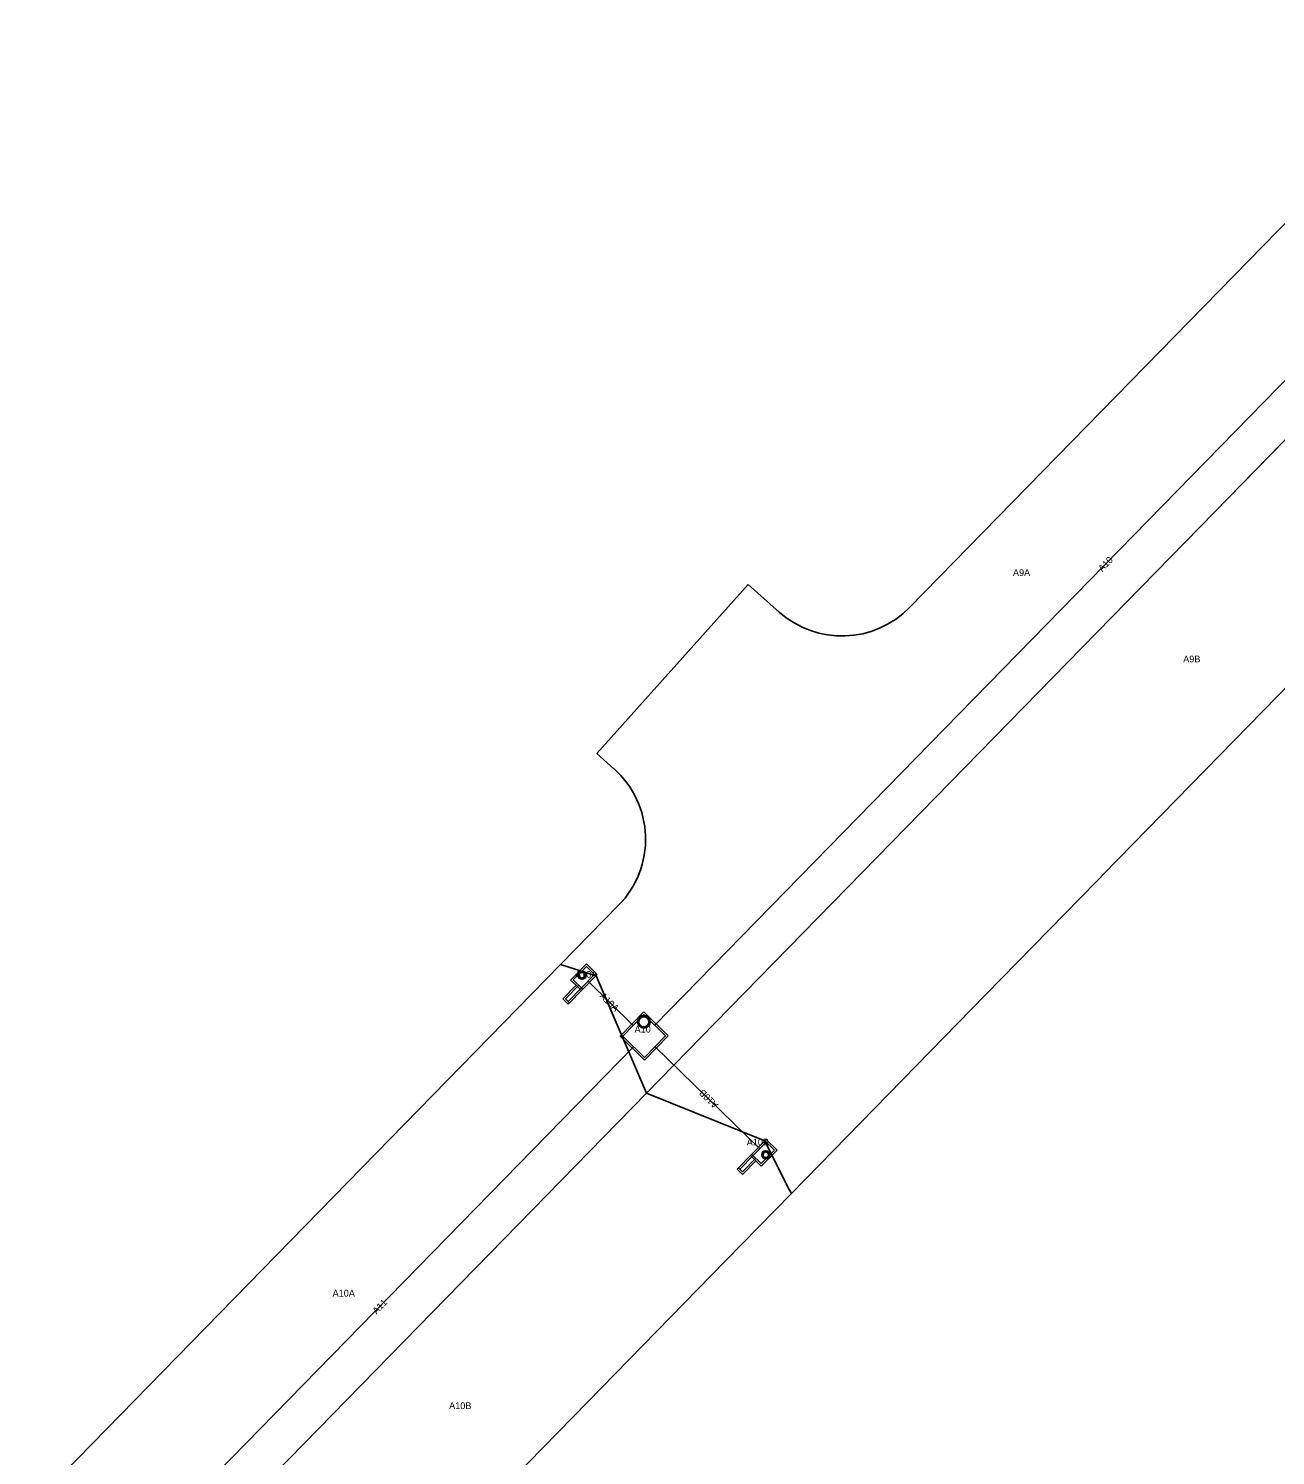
# Model space of a CAD drawing. Extents: x 2252703 to 2264864, y 13787568 to 13790989.
# Drawn here: x 2253402.1 to 2253731.9, y 13789302.7 to 13789680.2 of the extents above; entities that cross this region are included whole.
import ezdxf

# ---------------------------------------------------------------- set-up
doc = ezdxf.new("R2010")
doc.units = 0
for name, color, linetype in [('D_BOXES_1', 7, 'Continuous'), ('D_DRAIN_MISC', 7, 'Continuous'), ('D_DRAIN_NOTES_1', 7, 'Continuous'), ('D_DRN_AREA_X', 7, 'Continuous'), ('D_INLET_1', 7, 'Continuous'), ('D_PIPES_1', 7, 'Continuous')]:
    doc.layers.add(name, color=color, linetype=linetype)

msp = doc.modelspace()

# ---------------------------------------------------------------- linework, layer by layer
at = {"layer": 'D_BOXES_1'}
for p, q in [((2253567.72, 13789416.52), (2253806.76, 13789661.12)), ((2253427.94, 13789273.48), (2253562.13, 13789410.8))]:
    msp.add_line(p, q, dxfattribs=at)
at = {"layer": 'D_DRAIN_MISC'}
for p, q in [((2253547.94, 13789430.26), (2253547.94, 13789430.26)), ((2253549.02, 13789429.21), (2253549.02, 13789429.21)), ((2253550.76, 13789431), (2253550.76, 13789431)), ((2253547.27, 13789427.42), (2253547.27, 13789427.42)), ((2253550.09, 13789428.16), (2253550.09, 13789428.16)), ((2253562.07, 13789416.46), (2253562.07, 13789416.46)), ((2253564.93, 13789413.66), (2253564.93, 13789413.66)), ((2253567.72, 13789416.52), (2253567.72, 13789416.52)), ((2253562.13, 13789410.8), (2253562.13, 13789410.8)), ((2253567.79, 13789410.87), (2253567.79, 13789410.87)), ((2253595.5, 13789383.78), (2253595.5, 13789383.78)), ((2253598.32, 13789384.52), (2253598.32, 13789384.52)), ((2253594.83, 13789380.95), (2253594.83, 13789380.95)), ((2253596.58, 13789382.73), (2253596.58, 13789382.73)), ((2253597.65, 13789381.68), (2253597.65, 13789381.68))]:
    msp.add_line(p, q, dxfattribs=at)
at = {"layer": 'D_DRN_AREA_X'}
for p, q in [((2253784.88, 13789680.23), (2253635.15, 13789527.01)), ((2253715.8, 13789552.3), (2253803.16, 13789641.7)), ((2253583.73, 13789417.16), (2253715.8, 13789552.3)), ((2253592.43, 13789533.15), (2253552.41, 13789488.44)), ((2253600.61, 13789525.83), (2253592.43, 13789533.15)), ((2253552.41, 13789488.44), (2253556.96, 13789484.37)), ((2253558.19, 13789448.26), (2253542.83, 13789432.54)), ((2253542.83, 13789432.54), (2253402.09, 13789288.52)), ((2253542.83, 13789432.54), (2253552.21, 13789429.59)), ((2253583.66, 13789417.09), (2253565.53, 13789398.53)), ((2253583.73, 13789417.16), (2253583.66, 13789417.09)), ((2253455.78, 13789286.24), (2253565.53, 13789398.53)), ((2253565.53, 13789398.53), (2253455.78, 13789286.24)), ((2253565.53, 13789398.53), (2253596.88, 13789385.93)), ((2253565.53, 13789398.53), (2253565.53, 13789398.53)), ((2253596.88, 13789385.93), (2253565.53, 13789398.53)), ((2253596.88, 13789385.93), (2253600.14, 13789379.28)), ((2253600.14, 13789379.28), (2253596.88, 13789385.93))]:
    msp.add_line(p, q, dxfattribs=at)
for points in [[(2253806.21, 13789644.82), (2253715.8, 13789552.3), (2253583.73, 13789417.16)], [(2253839.66, 13789613.23), (2253833.09, 13789606.51), (2253820.67, 13789593.8), (2253690.3, 13789460.4), (2253689.38, 13789459.45), (2253684.7, 13789454.66), (2253655.27, 13789424.55), (2253614.91, 13789383.25), (2253603.9, 13789371.99)], [(2253603.9, 13789371.99), (2253614.91, 13789383.25), (2253655.27, 13789424.55), (2253684.7, 13789454.66), (2253689.38, 13789459.45), (2253690.3, 13789460.4), (2253820.67, 13789593.8), (2253833.09, 13789606.51), (2253839.66, 13789613.23)], [(2253565.53, 13789398.53), (2253552.21, 13789429.59), (2253542.83, 13789432.54)], [(2253552.21, 13789429.59), (2253565.53, 13789398.53), (2253583.66, 13789417.09), (2253583.73, 13789417.16)], [(2253600.14, 13789379.28), (2253603.34, 13789373.08), (2253603.9, 13789371.99)], [(2253603.9, 13789371.99), (2253603.34, 13789373.08), (2253600.14, 13789379.28)], [(2253461.84, 13789226.62), (2253498.79, 13789264.43), (2253510.63, 13789276.54), (2253522.31, 13789288.5), (2253549.93, 13789316.76), (2253586.45, 13789354.13), (2253603.9, 13789371.99)], [(2253603.9, 13789371.99), (2253586.45, 13789354.13), (2253549.93, 13789316.76), (2253522.31, 13789288.5), (2253510.63, 13789276.54)]]:
    msp.add_lwpolyline(points, dxfattribs=at)
for centre, start, end in [((2253617.27, 13789544.48), 228.2265, 315.6588), ((2253540.31, 13789465.73), 315.6588, 48.2265)]:
    msp.add_arc(centre, 25, start, end, dxfattribs=at)
at = {"layer": 'D_INLET_1'}
for p, q in [((2253545.49, 13789428.46), (2253549.68, 13789432.76)), ((2253549.68, 13789432.76), (2253552.54, 13789429.96)), ((2253544.85, 13789422.09), (2253552.54, 13789429.96)), ((2253544.85, 13789422.8), (2253551.84, 13789429.95)), ((2253546.2, 13789428.47), (2253549.69, 13789432.05)), ((2253549.69, 13789432.05), (2253552.19, 13789429.6)), ((2253543.42, 13789423.49), (2253546.92, 13789427.07)), ((2253544.13, 13789423.5), (2253547.63, 13789427.07)), ((2253545.49, 13789428.46), (2253546.92, 13789427.07)), ((2253546.2, 13789428.47), (2253548.7, 13789426.03)), ((2253546.92, 13789427.07), (2253548.35, 13789425.67)), ((2253543.42, 13789423.49), (2253544.85, 13789422.09)), ((2253544.13, 13789423.5), (2253545.2, 13789422.45)), ((2253558.56, 13789413.59), (2253564.86, 13789420.02)), ((2253559.27, 13789413.6), (2253564.86, 13789419.32)), ((2253564.86, 13789420.02), (2253571.29, 13789413.73)), ((2253564.86, 13789419.32), (2253570.58, 13789413.73)), ((2253570.58, 13789413.73), (2253564.99, 13789408)), ((2253571.29, 13789413.73), (2253565, 13789407.3)), ((2253565, 13789407.3), (2253558.56, 13789413.59)), ((2253564.99, 13789408), (2253559.27, 13789413.6)), ((2253597.24, 13789386.28), (2253589.55, 13789378.41)), ((2253597.25, 13789385.57), (2253590.26, 13789378.42)), ((2253599.4, 13789383.47), (2253595.9, 13789379.9)), ((2253600.1, 13789383.48), (2253595.91, 13789379.19)), ((2253599.4, 13789383.47), (2253596.89, 13789385.92)), ((2253600.1, 13789383.48), (2253597.24, 13789386.28)), ((2253594.47, 13789381.29), (2253590.98, 13789377.72)), ((2253594.48, 13789380.59), (2253590.98, 13789377.01)), ((2253594.48, 13789380.59), (2253593.05, 13789381.99)), ((2253595.9, 13789379.9), (2253593.4, 13789382.34)), ((2253595.91, 13789379.19), (2253594.48, 13789380.59)), ((2253590.98, 13789377.01), (2253589.55, 13789378.41)), ((2253590.98, 13789377.72), (2253589.9, 13789378.77))]:
    msp.add_line(p, q, dxfattribs=at)
for centre, radius in [((2253548.48, 13789429.74), 1.08), ((2253548.48, 13789429.74), 0.75), ((2253564.88, 13789417.43), 1.67), ((2253564.88, 13789417.43), 1.33), ((2253597.11, 13789382.21), 1.08), ((2253597.11, 13789382.21), 0.75)]:
    msp.add_circle(centre, radius, dxfattribs=at)
at = {"layer": 'D_PIPES_1'}
for p, q in [((2253550.09, 13789428.16), (2253562.07, 13789416.46)), ((2253595.5, 13789383.78), (2253567.79, 13789410.87))]:
    msp.add_line(p, q, dxfattribs=at)

# ---------------------------------------------------------------- texts
at = {"layer": 'D_DRAIN_NOTES_1'}
for s, rotation, p in [('A10', 45.6588, (2253686.12, 13789536.38)), ('A10A', 315.6588, (2253553.01, 13789424.05)), ('A10B', 135.6588, (2253584.73, 13789395.57)), ('A11', 45.6588, (2253494.13, 13789339.93))]:
    msp.add_text(s, height=1.8, rotation=rotation, dxfattribs=at).set_placement(p)
for s, p in [('A9A', (2253662.5, 13789535.35)), ('A9B', (2253707.53, 13789512.5)), ('A10A', (2253546.67, 13789429.06)), ('A10', (2253562.4, 13789414.56)), ('A10B', (2253592.07, 13789384.68)), ('A10A', (2253482.52, 13789344.7)), ('A10B', (2253513.35, 13789314.92))]:
    msp.add_text(s, height=1.8, dxfattribs=at).set_placement(p)

doc.saveas('drawing.dxf')
